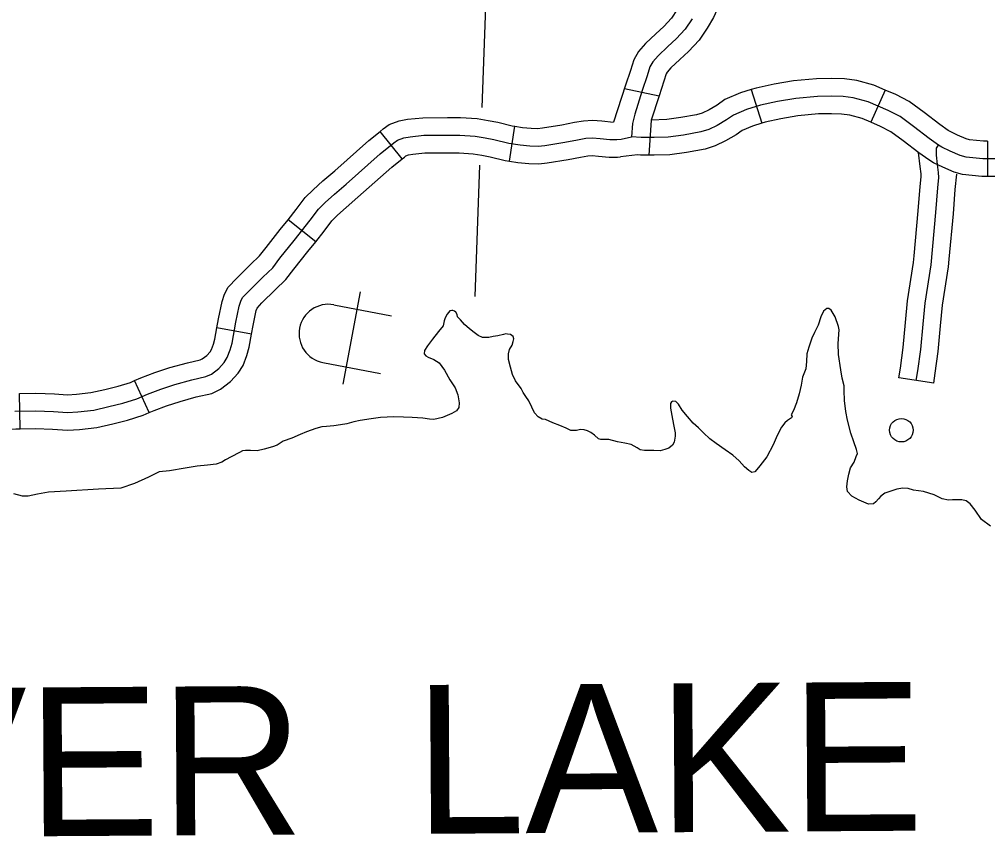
# Model space of a CAD drawing. Extents: x 653372 to 905732, y 627442 to 787275.
# Drawn here: x 718889 to 723010, y 740646 to 744138 of the extents above; entities that cross this region are included whole.
import ezdxf

# ---------------------------------------------------------------- set-up
doc = ezdxf.new("R2010")
doc.units = 0
for name, color, linetype in [('32', 7, 'Continuous'), ('4', 7, 'Continuous'), ('45', 7, 'Continuous'), ('56', 7, 'Continuous'), ('57', 7, 'Continuous'), ('9', 7, 'Continuous')]:
    doc.layers.add(name, color=color, linetype=linetype)

msp = doc.modelspace()

# ---------------------------------------------------------------- linework, layer by layer
at = {"layer": '32'}
for p, q in [((721464.6, 743843.5), (721611.2, 743811.9)), ((722003.6, 743838.9), (722048.2, 743695.7)), ((722573.5, 743837.4), (722513.2, 743700)), ((721578.5, 743709.4), (721567.2, 743559.8)), ((720518.2, 743544.5), (720423.8, 743661.2)), ((720974.9, 743534.8), (720997.2, 743683.1)), ((723009.8, 743619.1), (723009.5, 743469.1)), ((720150.2, 743191.8), (720032.6, 743284.9)), ((719877.5, 742798.3), (719730, 742825.3)), ((719440.8, 742464), (719379, 742600.7)), ((718892.8, 742395.4), (718889, 742545.4))]:
    msp.add_line(p, q, dxfattribs=at)
for points in [[(721720.3, 744240.1), (721709.2, 744214.8), (721688.9, 744179.8), (721663.9, 744143), (721631.3, 744107.9), (721597.7, 744076.9), (721553.8, 744035.5), (721523.4, 744000.8), (721503.5, 743965.9), (721489.3, 743920.7), (721468.6, 743858.5), (721418.2, 743700.6)], [(721866.9, 744208), (721863.7, 744193.4), (721843, 744146.7), (721816, 744100), (721781.6, 744049.4), (721737.4, 744001.6), (721700.1, 743967.2), (721661.9, 743931.3), (721646.2, 743913.3), (721641.8, 743905.7), (721632.1, 743874.6), (721611.2, 743811.9), (721578.5, 743709.4)], [(721752.4, 744139.9), (721722.7, 744096.2), (721684.3, 744054.8), (721648.9, 744022), (721607.9, 743983.4), (721584.8, 743957.1), (721572.7, 743935.8), (721560.7, 743897.6), (721539.9, 743835.2), (721507.9, 743734.8), (721497.9, 743695.2), (721494.2, 743638.6)], [(722573.5, 743837.4), (722525.4, 743858.4), (722452.8, 743877.5), (722400.8, 743884.9), (722346.3, 743886.5), (722281.2, 743885.3), (722182.9, 743875.9), (722101, 743861.9), (722024.7, 743845.5), (722003.6, 743838.9)], [(723092.8, 743543.9), (722988.8, 743544.1), (722917.8, 743551.2), (722892.9, 743558.7), (722850.3, 743577.5), (722815.2, 743594), (722801.1, 743602.4), (722761.5, 743630.7), (722694.9, 743681.4), (722636.9, 743724), (722586.3, 743749.9), (722500.7, 743787.4), (722438, 743803.9), (722394.4, 743810), (722345.8, 743811.5), (722285.5, 743810.4), (722192.8, 743801.5), (722115.2, 743788.3), (722043.8, 743772.9), (721983.9, 743754.3), (721927.7, 743730.7), (721898.9, 743710.1), (721859.3, 743687), (721822.8, 743669.6), (721789.4, 743658.9), (721716.1, 743645.6), (721650.7, 743636.8), (721590.3, 743634.8), (721535.9, 743635.4), (721494.2, 743638.6)], [(722003.6, 743838.9), (721958.1, 743824.8), (721891, 743796.6), (721858.2, 743773.2), (721824.2, 743753.3), (721795.2, 743739.5), (721771.2, 743731.8), (721704.4, 743719.7), (721644.4, 743711.7), (721578.5, 743709.4)], [(723009.8, 743619.1), (722992.6, 743619.1), (722932.5, 743625.1), (722919, 743629.2), (722881.5, 743645.7), (722850.5, 743660.3), (722842.1, 743665.3), (722806, 743691.1), (722739.8, 743741.4), (722676.4, 743788), (722618.5, 743817.6), (722573.5, 743837.4)], [(722513.2, 743700), (722476, 743716.3), (722423.1, 743730.2), (722388, 743735.2), (722345.4, 743736.5), (722289.8, 743735.5), (722202.7, 743727.1), (722129.4, 743714.6), (722062.8, 743700.3), (722048.2, 743695.7)], [(720423.8, 743661.2), (720437.2, 743672), (720463.2, 743690.3), (720505.1, 743705.9), (720541.1, 743712.8), (720606, 743719.6), (720710.8, 743720.6), (720766.5, 743719.9), (720837.2, 743715.7), (720883.8, 743707.7), (720924.8, 743700.2), (720986.1, 743684.8), (720997.2, 743683.1)], [(720997.2, 743683.1), (721029.7, 743678.2), (721066.5, 743674.5), (721093.5, 743673.7), (721114.9, 743676), (721197.9, 743689.6), (721251.2, 743699.8), (721290, 743706.4), (721328.2, 743709.2), (721368.1, 743705.6), (721418.2, 743700.6)], [(722048.2, 743695.7), (722009.6, 743683.7), (721964.5, 743664.7), (721939.7, 743647.1), (721894.4, 743620.6), (721850.5, 743599.7), (721807.6, 743586), (721727.8, 743571.5), (721656.9, 743562), (721591.2, 743559.7), (721532.6, 743560.5), (721519.3, 743561.5)], [(723009.5, 743469.1), (722985, 743469.1), (722903.1, 743477.3), (722866.9, 743488.2), (722819.2, 743509.2), (722780, 743527.7), (722760, 743539.6), (722717, 743570.3), (722650, 743621.3), (722597.4, 743659.9), (722554.1, 743682.1), (722513.2, 743700)], [(719433.9, 742543.2), (719490.6, 742564.1), (719551.2, 742584), (719622.6, 742603.5), (719683, 742617.4), (719706, 742628.5), (719737.2, 742652.2), (719760.6, 742678.1), (719773.6, 742699), (719786.4, 742731.1), (719794.2, 742759.4), (719810.6, 742849.5), (719824.5, 742917.9), (719831, 742938.4), (719839.3, 742953.9), (719867.8, 742983.6), (719925.1, 743040.6), (719967.1, 743081), (719997.9, 743121.4), (720058.2, 743196.3), (720126.7, 743282.9), (720162.5, 743330), (720191, 743358.7), (720230.4, 743393.9), (720280.4, 743437.1), (720424.9, 743565.6), (720482.4, 743612.1), (720498.5, 743623.4), (720525.4, 743633.4), (720552.1, 743638.5), (720610.3, 743644.7), (720710.7, 743645.6), (720763.8, 743645), (720828.6, 743641.1), (720870.7, 743633.9), (720908.9, 743626.8), (720971.4, 743611.2), (721020.4, 743603.8), (721061.6, 743599.6), (721096.4, 743598.6), (721125, 743601.7), (721211, 743615.8), (721264.4, 743626), (721299.1, 743631.9), (721327.6, 743633.9), (721361, 743631), (721402.2, 743626.8), (721431.7, 743626.9), (721449.5, 743628.3), (721494.2, 743638.6)], [(720032.6, 743284.9), (720067.4, 743328.9), (720105.8, 743379.3), (720139.3, 743413.1), (720180.9, 743450.3), (720231, 743493.5), (720376.4, 743622.8), (720423.8, 743661.2)], [(720518.2, 743544.5), (720527.6, 743552.2), (720533.8, 743556.5), (720545.6, 743561), (720563.1, 743564.3), (720614.6, 743569.7), (720710.6, 743570.6), (720761.1, 743570), (720820.1, 743566.4), (720857.6, 743560), (720892.9, 743553.5), (720956.7, 743537.6), (720974.9, 743534.8)], [(721519.3, 743561.5), (721447, 743552.9)], [(720150.2, 743191.8), (720185.9, 743236.9), (720219.3, 743280.7), (720242.6, 743304.3), (720279.9, 743337.6), (720329.8, 743380.6), (720473.5, 743508.4), (720518.2, 743544.5)], [(720974.9, 743534.8), (721011, 743529.4), (721056.6, 743524.7), (721099.3, 743523.5), (721135.1, 743527.3), (721224.1, 743542), (721277.7, 743552.2), (721308.1, 743557.3), (721327.1, 743558.7), (721353.9, 743556.3), (721398.5, 743551.8), (721434.9, 743551.9), (721447, 743552.9)], [(723479.9, 743423.6), (723452.9, 743437.9), (723408.3, 743453.2), (723368.6, 743463.3), (723313.8, 743470), (723246.2, 743472.1), (723093.5, 743468.9), (723009.5, 743469.1)], [(719730, 742825.3), (719737, 742863.7), (719751.8, 742936.8), (719761.7, 742967.8), (719778.1, 742998.4), (719814.3, 743036.1), (719872.7, 743094.2), (719911, 743131), (719938.8, 743167.6), (719999.6, 743243.1), (720032.6, 743284.9)], [(719877.5, 742798.3), (719884.3, 742835.3), (719897.2, 742899.1), (719900.4, 742909), (719900.6, 742909.4), (719921.3, 742931), (719977.6, 742987), (720023.3, 743030.9), (720056.9, 743075.2), (720116.8, 743149.6), (720150.2, 743191.8)], [(719379, 742600.7), (719405.4, 742612.6), (719465.9, 742635), (719529.6, 742655.8), (719604.3, 742676.2), (719658, 742688.6), (719666.6, 742692.8), (719686.3, 742707.7), (719700.5, 742723.4), (719706.4, 742732.9), (719715.2, 742754.9), (719721, 742776.1), (719730, 742825.3)], [(719440.8, 742464), (719462.3, 742473.8), (719515.2, 742493.3), (719572.7, 742512.1), (719640.9, 742530.7), (719708.1, 742546.2), (719745.4, 742564.3), (719788.1, 742596.7), (719820.8, 742632.7), (719840.9, 742665.1), (719857.7, 742707.3), (719867.3, 742742.7), (719877.5, 742798.3)], [(718889, 742545.4), (718958.8, 742547.2), (719038, 742543.8), (719094.3, 742540), (719131.8, 742542.2), (719192.7, 742549.3), (719252.9, 742563.1), (719309.4, 742576.4), (719362.1, 742593), (719378.9, 742600.7)], [(718869.5, 742469.9), (718958.2, 742472.1), (719033.8, 742468.9), (719094, 742464.8), (719138.4, 742467.4), (719205.5, 742475.2), (719269.9, 742490), (719329.4, 742504), (719389, 742522.9), (719433.9, 742543.2)], [(718892.8, 742395.4), (718957.5, 742397.1), (719029.7, 742394), (719093.7, 742389.7), (719144.9, 742392.7), (719218.3, 742401.2), (719286.9, 742417), (719349.3, 742431.6), (719415.8, 742452.7), (719440.8, 742464)], [(718380.6, 742336.4), (718439.7, 742347.4), (718500.7, 742358.3), (718555.7, 742367.9), (718621.4, 742375.3), (718742.3, 742385.3), (718873.3, 742394.9), (718892.8, 742395.4)]]:
    msp.add_lwpolyline(points, dxfattribs=at)
at = {"layer": '4'}
for points in [[(720919.6, 745481.8), (720856.9, 743763.2)], [(720847.9, 743517.4), (720827.6, 742958.7)]]:
    msp.add_lwpolyline(points, dxfattribs=at)
at = {"layer": '45'}
msp.add_line((722780.2, 742588.9), (722631.9, 742612), dxfattribs=at)
for points in [[(722706, 742600.5), (722712.6, 742642.3), (722725, 742732.4), (722735, 742840.1), (722743.6, 742930.3), (722768.9, 743093.5), (722789.2, 743316.6), (722797.2, 743420.5), (722801.4, 743465.1), (722801.1, 743486.5), (722796.8, 743520.3), (722792.4, 743559.4), (722791.8, 743580.3), (722792.8, 743589.8), (722795.4, 743594.5), (722801.1, 743602.4)], [(722697, 743131), (722714.5, 743322.9), (722722.5, 743426.9), (722726.4, 743468.1), (722726.2, 743481.1), (722722.3, 743511.3), (722715.6, 743571.3)], [(722846.4, 743117.4), (722863.9, 743310.3), (722871.9, 743414), (722878.2, 743479.7)], [(722631.9, 742612), (722638.3, 742653.2), (722650.5, 742741), (722660.4, 742847.1), (722669.1, 742939.6), (722694.4, 743102.6), (722697, 743131)], [(722780.2, 742588.9), (722786.8, 742631.4), (722799.5, 742723.8), (722809.7, 742833.1), (722818, 742921), (722843.4, 743084.3), (722846.4, 743117.4)]]:
    msp.add_lwpolyline(points, dxfattribs=at)
at = {"layer": '56'}
msp.add_circle((722642.8, 742389.3), 50, dxfattribs=at)
at = {"layer": '57'}
for p, q in [((720339.6, 742978), (720265.2, 742585)), ((720227.4, 742922.9), (720473.1, 742876.4)), ((720180.9, 742677.3), (720426.6, 742630.8))]:
    msp.add_line(p, q, dxfattribs=at)
msp.add_arc((720204.2, 742800.1), 125, 79.2812, 259.2812, dxfattribs=at)
at = {"layer": '9'}
for points in [[(723021.9, 741981.3), (722983.8, 742009.7), (722956.8, 742048.4), (722935.2, 742075.4), (722919.1, 742088.5), (722899.7, 742093), (722887.1, 742093.4), (722859.8, 742092.2), (722843.3, 742091.8), (722816.2, 742097.4), (722782.6, 742114), (722736.4, 742129), (722694.7, 742134.2), (722671.6, 742141.7), (722649.2, 742142.4), (722623.8, 742138.3), (722597.3, 742130.3), (722572.7, 742121.3), (722555.8, 742109.1), (722545.7, 742097.8), (722534.6, 742084.5), (722524.6, 742076), (722503.2, 742074.7), (722462.8, 742091.5), (722432.2, 742109), (722413.3, 742128), (722411, 742147.6), (722412.7, 742173.8), (722418.5, 742202.8), (722425.5, 742229.7), (722441.7, 742252.6), (722450.3, 742277.6), (722455.5, 742290.1), (722452.2, 742307.8), (722440.5, 742339.3), (722427, 742376.7), (722413.1, 742431.6), (722406.4, 742468.8), (722400, 742515.7), (722399.3, 742557.6), (722399.9, 742578), (722391.2, 742610.4), (722384.5, 742646.6), (722374.8, 742711.1), (722374.2, 742757.8), (722377.9, 742816.1), (722374.5, 742830.8), (722361.1, 742872.1), (722344.5, 742900.8), (722334, 742908), (722325.2, 742907.3), (722311.2, 742896), (722299.8, 742872), (722289, 742836.3), (722272.5, 742804.7), (722262, 742780.7), (722249.2, 742743.1), (722240.6, 742714.2), (722239.6, 742682.1), (722235.7, 742650.1), (722232.7, 742643.3)], [(721024.1, 742566.8), (721000.2, 742598.9), (720988.1, 742626), (720979.2, 742657.9), (720970.3, 742690.8), (720971, 742714.5), (720975.5, 742733.1), (720986, 742751.6), (720990.4, 742767.3), (720992.7, 742778.1), (720991, 742788), (720979.4, 742796.3), (720966.6, 742798.7), (720959.7, 742798.9), (720948.8, 742796.2), (720924.9, 742791), (720906, 742787.6), (720887.1, 742783.3), (720875.2, 742783.6), (720859.4, 742784.1), (720841.9, 742792.5), (720824.4, 742804.9), (720804.1, 742820.4), (720784, 742839.8), (720765.8, 742859.1), (720753.3, 742872.3), (720751.6, 742882.3), (720746, 742892.3), (720741.2, 742896.4), (720734.3, 742898.6), (720729.4, 742898.8), (720721.5, 742898), (720710.2, 742883.5), (720701.7, 742866.9), (720697.4, 742854.2), (720692.8, 742833.6), (720673.3, 742809.5), (720646.6, 742776.6), (720626, 742748.6), (720612.6, 742728.2), (720612.1, 742714.4), (720618.8, 742705.3), (720628.5, 742700), (720652.9, 742690.4), (720676.2, 742675.9), (720698, 742644.6), (720720.5, 742603.3), (720743.2, 742569), (720755.2, 742540), (720761.1, 742505.2), (720759.5, 742486.5), (720749.2, 742471.9), (720730.1, 742460.6), (720710.1, 742452.3), (720690, 742443.1), (720671.1, 742439.7), (720653.2, 742434.3), (720634.4, 742435.8), (720605.9, 742440.6), (720560.5, 742443), (720523.9, 742444.1), (720482.5, 742446.3), (720426, 742443.1), (720386.4, 742438.3), (720338.7, 742429.9), (720311.8, 742424.7), (720282.9, 742415.7), (720255.1, 742411.6), (720227.3, 742408.5), (720196.5, 742405.5), (720176.7, 742403.1), (720150.5, 742396.4), (720110.6, 742382.8), (720084.5, 742371.7), (720048.4, 742355), (720011.5, 742342.2), (719986.3, 742326.2), (719966.3, 742318.9), (719931.3, 742308.1), (719901.5, 742302), (719872.9, 742302.9), (719851.1, 742302.6), (719838.2, 742301), (719825.2, 742294.4), (719790, 742275.7), (719765.9, 742262.6), (719750.8, 742253.2), (719726.8, 742245), (719690.1, 742240.1), (719645.4, 742235.5), (719594.8, 742228.2)], [(722232.7, 742643.3), (722221.3, 742614.6), (722215.5, 742581.7), (722207.5, 742544), (722195.7, 742506.4), (722184, 742473.6), (722173.7, 742454.5), (722177.4, 742447.6), (722175.3, 742441.8), (722171.3, 742439), (722157.4, 742430.6), (722146.4, 742421.2), (722133.2, 742402.2), (722113.7, 742366.7), (722096.9, 742326.4), (722070.1, 742275.6), (722040.7, 742237.5), (722027.6, 742221.4), (722018.5, 742211.9), (722006.8, 742209.4), (721993.4, 742217.5), (721974.4, 742232.7), (721952.8, 742258.7), (721925.3, 742282.9), (721892.9, 742306.2), (721854.8, 742332.7), (721827.2, 742352), (721800.7, 742378.1), (721778.9, 742399.2), (721757.2, 742419.3), (721731.8, 742448.3), (721709.5, 742475.2), (721693.7, 742500), (721682.4, 742511.1), (721670.7, 742512.4), (721663.9, 742509.7), (721659.8, 742503), (721660.1, 742483.5), (721668.4, 742435.6), (721674.4, 742406.2), (721679.4, 742378.8), (721679.9, 742364.2), (721676.2, 742338), (721669, 742325.6), (721653.1, 742313.4), (721636.4, 742307.1), (721615.8, 742301.9), (721589.5, 742302.7), (721568.1, 742302.3), (721549.6, 742302.9), (721531.2, 742305.4), (721517.8, 742313.6), (721493.2, 742328.9), (721465.9, 742333.6), (721434, 742340.4), (721398.3, 742349.3), (721379.5, 742349.8), (721363, 742350.3), (721354.3, 742352.5), (721337.2, 742367.6), (721321, 742379.8), (721306.7, 742387), (721292.2, 742391.4), (721277.6, 742391.8), (721260, 742387.5), (721236.6, 742388.2), (721216.5, 742397.5), (721188.6, 742409.1), (721158.8, 742420.7), (721128.1, 742435.2), (721113.5, 742435.7), (721097.3, 742445.9), (721081.3, 742463.9), (721070.3, 742487.6), (721056.5, 742514.3), (721044.4, 742533.1), (721033.3, 742550), (721024.1, 742566.8)], [(719594.8, 742228.2), (719528.2, 742216.8), (719484.6, 742212.2), (719438.4, 742189.8), (719378.3, 742162), (719320.3, 742141.9), (719225.3, 742138.9), (719088.6, 742129.1), (719013.4, 742125.4), (718965.7, 742117), (718925.9, 742108.3), (718902.2, 742109), (718864.9, 742118)]]:
    msp.add_lwpolyline(points, dxfattribs=at)

# ---------------------------------------------------------------- texts
msp.add_text('BEAVER  LAKE', height=633.599, rotation=0.3656, dxfattribs=at).set_placement((716663.5, 740646))

doc.saveas('drawing.dxf')
